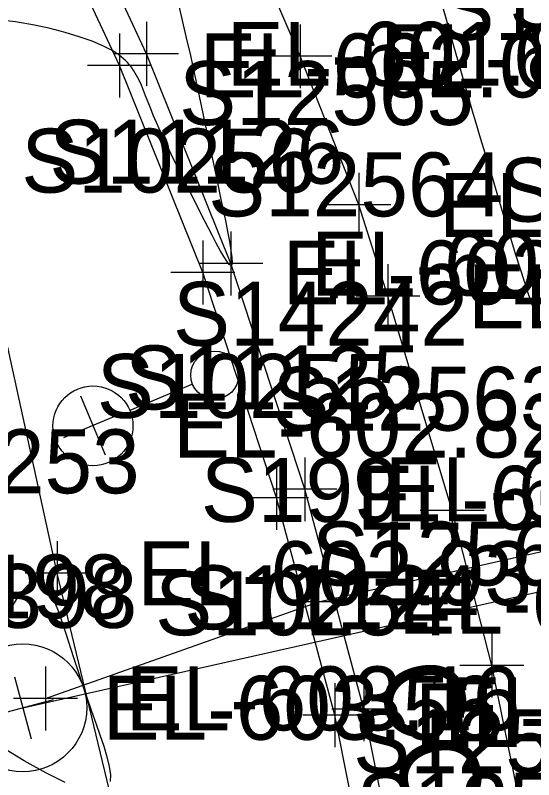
# Model space of a CAD drawing. Extents: x 1729869 to 1735532, y 648588 to 653771.
# Drawn here: x 1730325.83 to 1730358.25, y 652892.12 to 652939.96 of the extents above; entities that cross this region are included whole.
import ezdxf

# ---------------------------------------------------------------- set-up
doc = ezdxf.new("R2010")
doc.units = 0
for name, color, linetype in [('SURVEY - CONTOURS - Intermediate with optional Text', 7, 'Continuous'), ('SURVEY - DTM - Breaklines', 7, 'Continuous'), ('SURVEY - DTM - Breaklines - Points - Elevations', 7, 'Continuous'), ('SURVEY - DTM - Breaklines - Points - Locators', 7, 'Continuous'), ('SURVEY - DTM - Breaklines - Points - Numbers', 7, 'Continuous'), ('SURVEY - TRAFFIC CONTROL - Signs - Points - Elevations', 7, 'Continuous'), ('SURVEY - TRAFFIC CONTROL - Signs - Points - Locators', 7, 'Continuous'), ('SURVEY - TRAFFIC CONTROL - Signs - Points - Numbers', 7, 'Continuous'), ('SURVEY - TRAFFIC CONTROL - Signs and Devices with Text', 7, 'Continuous'), ('SURVEY - TRANSPORTATION - Features', 7, 'Continuous'), ('SURVEY - TRANSPORTATION - Features - Points - Elevations', 7, 'Continuous'), ('SURVEY - TRANSPORTATION - Features - Points - Locators', 7, 'Continuous'), ('SURVEY - TRANSPORTATION - Features - Points - Numbers', 7, 'Continuous'), ('SURVEY - TRANSPORTATION - Features Text', 7, 'Continuous'), ('SURVEY - TRANSPORTATION - Roads', 7, 'Continuous'), ('SURVEY - TRANSPORTATION - Roads - Points - Elevations', 7, 'Continuous'), ('SURVEY - TRANSPORTATION - Roads - Points - Locators', 7, 'Continuous'), ('SURVEY - TRANSPORTATION - Roads - Points - Numbers', 7, 'Continuous'), ('SURVEY - UTILITIES - Cable (Underground) - Points - Elevations', 7, 'Continuous'), ('SURVEY - UTILITIES - Cable (Underground) - Points - Locators', 7, 'Continuous'), ('SURVEY - UTILITIES - Cable (Underground) - Points - Numbers', 7, 'Continuous'), ('SURVEY - UTILITIES - Cable (Underground) with Text', 7, 'Continuous'), ('SURVEY - UTILITIES - Electric (Lighting) - Points - Elevations', 7, 'Continuous'), ('SURVEY - UTILITIES - Electric (Lighting) - Points - Locators', 7, 'Continuous'), ('SURVEY - UTILITIES - Electric (Lighting) - Points - Numbers', 7, 'Continuous'), ('SURVEY - UTILITIES - Electric (Lighting) with Text', 7, 'Continuous'), ('SURVEY - UTILITIES - Overhead Wire Crossings', 7, 'Continuous')]:
    doc.layers.add(name, color=color, linetype=linetype)

msp = doc.modelspace()

# ---------------------------------------------------------------- linework, layer by layer
at = {"layer": 'SURVEY - CONTOURS - Intermediate with optional Text'}
for points in [[(1730335.702, 652942.115), (1730336.57, 652938.366), (1730336.758, 652937.537), (1730336.91, 652936.847), (1730337.181, 652935.58), (1730338.364, 652929.97), (1730338.818, 652927.835), (1730338.968, 652927.12), (1730339.107, 652926.433), (1730339.227, 652925.799), (1730339.32, 652925.244), (1730339.377, 652924.795), (1730339.39, 652924.469), (1730339.385, 652924.417), (1730339.381, 652924.389), (1730339.375, 652924.365), (1730339.367, 652924.345), (1730339.358, 652924.329), (1730339.348, 652924.317), (1730339.337, 652924.31), (1730339.325, 652924.307), (1730339.312, 652924.307), (1730339.298, 652924.31), (1730339.283, 652924.317), (1730339.25, 652924.34), (1730339.213, 652924.373), (1730339.059, 652924.565), (1730338.868, 652924.863), (1730338.646, 652925.247), (1730338.4, 652925.698), (1730338.138, 652926.196), (1730337.71, 652927.029), (1730336.708, 652929.006), (1730336.072, 652930.268), (1730335.674, 652931.073), (1730335.487, 652931.457), (1730335.306, 652931.833), (1730335.133, 652932.201), (1730334.966, 652932.561), (1730334.807, 652932.914), (1730334.657, 652933.259), (1730334.465, 652933.714), (1730334.286, 652934.157), (1730333.983, 652934.927), (1730333.851, 652935.256), (1730333.716, 652935.577), (1730333.573, 652935.889), (1730333.419, 652936.188), (1730333.25, 652936.475), (1730333.192, 652936.565), (1730333.132, 652936.653), (1730333.069, 652936.739), (1730333.003, 652936.825), (1730332.934, 652936.909), (1730332.861, 652936.992), (1730332.74, 652937.118), (1730332.609, 652937.242), (1730332.464, 652937.365), (1730332.303, 652937.486), (1730332.126, 652937.607), (1730331.93, 652937.727), (1730331.341, 652938.032), (1730330.636, 652938.331), (1730329.835, 652938.618), (1730328.955, 652938.887), (1730328.015, 652939.13), (1730327.034, 652939.342), (1730325.848, 652939.542), (1730324.675, 652939.667)], [(1730352.596, 652940.362), (1730353.02, 652938.816), (1730353.236, 652938.038), (1730353.475, 652937.2), (1730354.406, 652933.976), (1730354.627, 652933.225), (1730354.848, 652932.488), (1730355.542, 652930.214), (1730355.85, 652929.183), (1730356.324, 652927.56), (1730356.544, 652926.823), (1730356.77, 652926.092), (1730357.121, 652924.985), (1730357.671, 652923.264), (1730357.889, 652922.597), (1730358.25, 652921.52), (1730358.488, 652920.81)], [(1730325.599, 652902.887), (1730326.104, 652903.722), (1730326.596, 652904.287), (1730326.833, 652904.447), (1730327.06, 652904.521), (1730327.277, 652904.512), (1730327.484, 652904.427), (1730327.681, 652904.268), (1730327.87, 652904.042), (1730328.062, 652903.729), (1730328.247, 652903.348), (1730328.429, 652902.908), (1730328.61, 652902.412), (1730328.795, 652901.868), (1730328.986, 652901.281), (1730329.474, 652899.765), (1730329.737, 652898.954), (1730330.013, 652898.118), (1730330.3, 652897.266), (1730330.599, 652896.408), (1730330.866, 652895.661), (1730331.125, 652894.928), (1730331.362, 652894.224), (1730331.56, 652893.563), (1730331.704, 652892.956), (1730331.778, 652892.419), (1730331.771, 652892.013)], [(1730328.949, 652891.953), (1730327.736, 652892.546), (1730326.389, 652893.309), (1730325.153, 652894.065)]]:
    msp.add_lwpolyline(points, dxfattribs=at)
at = {"layer": 'SURVEY - DTM - Breaklines'}
for points in [[(1730351.322, 652820.352), (1730351.958, 652834.921), (1730351.82, 652849.216), (1730351.554, 652859.354), (1730351.73, 652861.691), (1730350.926, 652867.987), (1730348.617, 652882.131), (1730345.817, 652896.161), (1730342.17, 652909.765), (1730337.556, 652923.862), (1730332.352, 652936.821), (1730326.227, 652949.957), (1730319.415, 652962.45), (1730311.49, 652974.12), (1730302.705, 652984.601), (1730293.09, 652994.429), (1730281.606, 653004.032), (1730270.802, 653011.865), (1730258.37, 653019.141), (1730245.496, 653025.784), (1730235.733, 653030.282)], [(1730339.071, 652799.686), (1730341.988, 652848.82), (1730328.456, 652905.045), (1730318.892, 652948.813), (1730289.948, 652987.757), (1730243.93, 653016.919)]]:
    msp.add_lwpolyline(points, dxfattribs=at)
at = {"layer": 'SURVEY - DTM - Breaklines - Points - Locators'}
for p, q in [((1730332.352, 652938.821), (1730332.352, 652934.821)), ((1730334.352, 652936.821), (1730330.352, 652936.821)), ((1730337.556, 652925.862), (1730337.556, 652921.862)), ((1730339.556, 652923.862), (1730335.556, 652923.862)), ((1730342.17, 652911.765), (1730342.17, 652907.765)), ((1730344.17, 652909.765), (1730340.17, 652909.765)), ((1730328.456, 652907.045), (1730328.456, 652903.045)), ((1730330.456, 652905.045), (1730326.456, 652905.045)), ((1730345.817, 652898.161), (1730345.817, 652894.161)), ((1730347.817, 652896.161), (1730343.817, 652896.161))]:
    msp.add_line(p, q, dxfattribs=at)
at = {"layer": 'SURVEY - TRAFFIC CONTROL - Signs - Points - Locators'}
for p, q in [((1730325.78, 652898.556), (1730326.818, 652894.692)), ((1730324.367, 652896.105), (1730328.231, 652897.143))]:
    msp.add_line(p, q, dxfattribs=at)
at = {"layer": 'SURVEY - TRAFFIC CONTROL - Signs and Devices with Text'}
msp.add_line((1730326.299, 652896.624), (1730326.299, 652896.624), dxfattribs=at)
msp.add_circle((1730326.299, 652896.624), 4, dxfattribs=at)
at = {"layer": 'SURVEY - TRANSPORTATION - Features'}
msp.add_lwpolyline([(1730351.905, 652820.294), (1730352.547, 652834.891), (1730352.422, 652849.231), (1730352.167, 652859.394), (1730352.603, 652861.748), (1730352.773, 652868.109), (1730350.458, 652882.38), (1730347.636, 652896.535), (1730343.937, 652910.295), (1730339.314, 652924.42), (1730334.047, 652937.548), (1730327.886, 652950.764), (1730321.011, 652963.375), (1730313.007, 652975.183), (1730304.076, 652985.845), (1730294.304, 652995.826), (1730282.817, 653005.432), (1730271.781, 653013.436), (1730259.262, 653020.771), (1730246.309, 653027.454), (1730236.487, 653031.988)], dxfattribs=at)
at = {"layer": 'SURVEY - TRANSPORTATION - Features - Points - Locators'}
for p, q in [((1730334.047, 652939.548), (1730334.047, 652935.548)), ((1730336.047, 652937.548), (1730332.047, 652937.548)), ((1730339.314, 652926.42), (1730339.314, 652922.42)), ((1730341.314, 652924.42), (1730337.314, 652924.42)), ((1730343.937, 652912.295), (1730343.937, 652908.295)), ((1730345.937, 652910.295), (1730341.937, 652910.295)), ((1730347.636, 652898.535), (1730347.636, 652894.535)), ((1730349.636, 652896.535), (1730345.636, 652896.535))]:
    msp.add_line(p, q, dxfattribs=at)
at = {"layer": 'SURVEY - TRANSPORTATION - Roads'}
msp.add_lwpolyline([(1730360.537, 652827.706), (1730361.149, 652839.685), (1730361.216, 652847.683), (1730361.064, 652853.681), (1730360.806, 652859.673), (1730359.882, 652873.643), (1730359.11, 652879.592), (1730358.574, 652883.557), (1730358.038, 652887.521), (1730355.627, 652899.275), (1730353.157, 652908.965), (1730349.135, 652922.375), (1730347.318, 652928.093), (1730343.637, 652937.391), (1730340.485, 652944.741), (1730334.362, 652957.331), (1730328.344, 652967.71), (1730321.647, 652977.663)], dxfattribs=at)
at = {"layer": 'SURVEY - TRANSPORTATION - Roads - Points - Locators'}
for p, q in [((1730343.637, 652939.391), (1730343.637, 652935.391)), ((1730345.637, 652937.391), (1730341.637, 652937.391)), ((1730347.318, 652930.093), (1730347.318, 652926.093)), ((1730349.318, 652928.093), (1730345.318, 652928.093)), ((1730349.135, 652924.375), (1730349.135, 652920.375)), ((1730351.135, 652922.375), (1730347.135, 652922.375)), ((1730353.157, 652910.965), (1730353.157, 652906.965)), ((1730355.157, 652908.965), (1730351.157, 652908.965)), ((1730355.627, 652901.275), (1730355.627, 652897.275)), ((1730357.627, 652899.275), (1730353.627, 652899.275))]:
    msp.add_line(p, q, dxfattribs=at)
at = {"layer": 'SURVEY - UTILITIES - Cable (Underground) - Points - Locators'}
for p, q in [((1730344.79, 652905.259), (1730344.79, 652901.259)), ((1730346.79, 652903.259), (1730342.79, 652903.259)), ((1730327.731, 652899.213), (1730327.731, 652895.213)), ((1730329.731, 652897.213), (1730325.731, 652897.213))]:
    msp.add_line(p, q, dxfattribs=at)
at = {"layer": 'SURVEY - UTILITIES - Cable (Underground) with Text'}
msp.add_lwpolyline([(1730327.731, 652897.213), (1730344.79, 652903.259), (1730377.325, 652910.598), (1730400.683, 652905.227), (1730416.533, 652897.98), (1730418.741, 652895.844)], dxfattribs=at)
at = {"layer": 'SURVEY - UTILITIES - Electric (Lighting) - Points - Locators'}
for p, q in [((1730331.465, 652912.437), (1730329.925, 652916.129)), ((1730332.541, 652915.053), (1730328.849, 652913.513))]:
    msp.add_line(p, q, dxfattribs=at)
at = {"layer": 'SURVEY - UTILITIES - Electric (Lighting) with Text'}
msp.add_line((1730336.92, 652916.867), (1730332.998, 652915.23), dxfattribs=at)
for centre, radius in [((1730338.304, 652917.445), 1.5), ((1730330.69, 652914.268), 2.5)]:
    msp.add_circle(centre, radius, dxfattribs=at)
at = {"layer": 'SURVEY - UTILITIES - Overhead Wire Crossings'}
msp.add_line((1730326.299, 652896.624), (1730576.547, 652952.952), dxfattribs=at)

# ---------------------------------------------------------------- texts
at = {"layer": 'SURVEY - DTM - Breaklines - Points - Elevations'}
for s, p in [('EL-602.02', (1730337.352, 652934.821)), ('EL-602.19', (1730342.556, 652921.862)), ('EL-602.33', (1730347.17, 652907.765)), ('EL-602.93', (1730333.456, 652903.045)), ('EL-602.35', (1730350.817, 652894.161))]:
    msp.add_text(s, height=4, dxfattribs=at).set_placement(p)
at = {"layer": 'SURVEY - DTM - Breaklines - Points - Numbers'}
for s, p in [('S10256', (1730326.206, 652928.862)), ('S10255', (1730330.93, 652914.765)), ('S253', (1730321.12, 652910.045)), ('S10254', (1730334.577, 652901.161))]:
    msp.add_text(s, height=4, dxfattribs=at).set_placement(p)
at = {"layer": 'SURVEY - TRAFFIC CONTROL - Signs - Points - Elevations'}
msp.add_text('EL-603.56', height=4, dxfattribs=at).set_placement((1730331.299, 652894.624))
at = {"layer": 'SURVEY - TRAFFIC CONTROL - Signs - Points - Numbers'}
msp.add_text('S14398', height=4, dxfattribs=at).set_placement((1730315.012, 652901.624))
at = {"layer": 'SURVEY - TRANSPORTATION - Features - Points - Elevations'}
for s, p in [('EL-601.83', (1730339.047, 652935.548)), ('EL-602.00', (1730344.314, 652922.42)), ('EL-602.14', (1730348.937, 652908.295)), ('EL-602.18', (1730352.636, 652894.535))]:
    msp.add_text(s, height=4, dxfattribs=at).set_placement(p)
at = {"layer": 'SURVEY - TRANSPORTATION - Features - Points - Numbers'}
for s, p in [('S13653', (1730356.725, 652939.083)), ('S11126', (1730327.964, 652929.42)), ('S11125', (1730332.697, 652915.295)), ('S11124', (1730336.396, 652901.535))]:
    msp.add_text(s, height=4, dxfattribs=at).set_placement(p)
at = {"layer": 'SURVEY - TRANSPORTATION - Features Text'}
msp.add_text('CONC.', height=5, rotation=281.2749, dxfattribs=at).set_placement((1730348.504, 652899.072))
at = {"layer": 'SURVEY - TRANSPORTATION - Roads - Points - Elevations'}
for s, p in [('EL-602.43', (1730348.637, 652935.391)), ('EL-602.52', (1730352.318, 652926.093)), ('EL-602.56', (1730354.135, 652920.375))]:
    msp.add_text(s, height=4, dxfattribs=at).set_placement(p)
at = {"layer": 'SURVEY - TRANSPORTATION - Roads - Points - Numbers'}
for s, p in [('S12793', (1730352.227, 652938.412)), ('S12565', (1730336.078, 652933.093)), ('S12564', (1730337.895, 652927.375)), ('S12792', (1730356.069, 652927.044)), ('S12563', (1730341.917, 652913.965)), ('S12562', (1730344.387, 652904.275)), ('S12561', (1730346.956, 652892.521)), ('S12560', (1730347.161, 652888.557))]:
    msp.add_text(s, height=4, dxfattribs=at).set_placement(p)
at = {"layer": 'SURVEY - UTILITIES - Cable (Underground) - Points - Elevations'}
for s, p in [('EL-602.33', (1730349.79, 652901.259)), ('EL-603.16', (1730332.731, 652895.213))]:
    msp.add_text(s, height=4, dxfattribs=at).set_placement(p)
at = {"layer": 'SURVEY - UTILITIES - Cable (Underground) - Points - Numbers'}
for s, p in [('S199', (1730337.438, 652908.259)), ('S198', (1730320.348, 652902.213))]:
    msp.add_text(s, height=4, dxfattribs=at).set_placement(p)
at = {"layer": 'SURVEY - UTILITIES - Electric (Lighting) - Points - Elevations'}
msp.add_text('EL-602.82', height=4, dxfattribs=at).set_placement((1730335.695, 652912.283))
at = {"layer": 'SURVEY - UTILITIES - Electric (Lighting) - Points - Numbers'}
msp.add_text('S14242', height=4, dxfattribs=at).set_placement((1730335.695, 652919.283))

doc.saveas('drawing.dxf')
